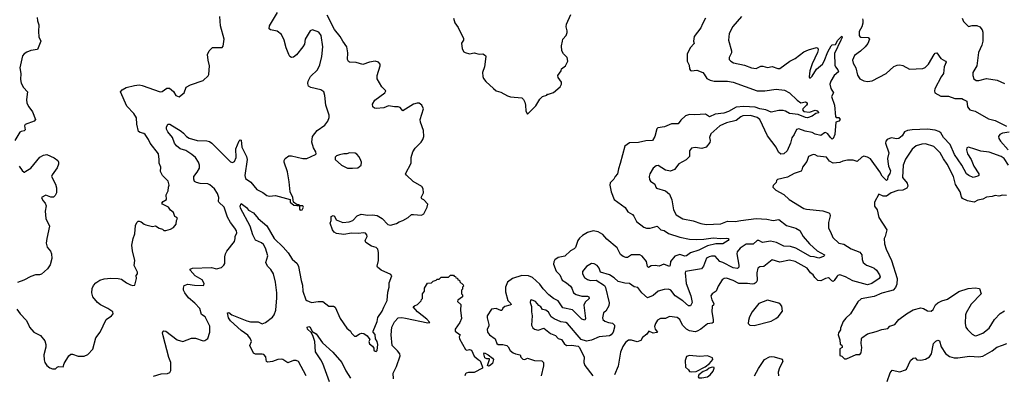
# Model space of a CAD drawing. Extents: x 1921360 to 2014538, y 768294 to 907744.
# Tile 327 of 412: x 1951449 to 1961792, y 873062 to 876780. Entities that reach past the tile are written whole.
import ezdxf

# ---------------------------------------------------------------- set-up
doc = ezdxf.new("R2010")
doc.units = 0

msp = doc.modelspace()

# ---------------------------------------------------------------- linework, layer by layer
at = {"layer": '0CON10XD'}
for points in [[(1951634, 876805), (1951637, 876767), (1951649, 876725), (1951646, 876655), (1951652, 876602), (1951670, 876555), (1951635, 876468), (1951565, 876456), (1951525, 876439), (1951496, 876424), (1951477, 876403), (1951451, 876275), (1951460, 876215), (1951458, 876155), (1951466, 876115), (1951490, 876070), (1951531, 876025), (1951520, 875945), (1951526, 875906), (1951546, 875865), (1951584, 875815), (1951617, 875735), (1951602, 875718), (1951508, 875682), (1951501, 875669), (1951506, 875624), (1951496, 875614), (1951465, 875609), (1951450, 875600), (1951397, 875515)], [(1951420, 873745), (1951454, 873695), (1951519, 873629), (1951542, 873582), (1951553, 873555), (1951598, 873505), (1951667, 873467), (1951713, 873413), (1951724, 873375), (1951724, 873346), (1951704, 873265), (1951707, 873213), (1951714, 873184), (1951734, 873154), (1951765, 873130), (1951795, 873120), (1951825, 873120), (1951843, 873137), (1951858, 873142), (1951905, 873140), (1951918, 873175), (1951966, 873254), (1951985, 873272), (1952005, 873272), (1952065, 873253), (1952125, 873253), (1952165, 873270), (1952217, 873325), (1952250, 873445), (1952296, 873504), (1952358, 873635), (1952415, 873673), (1952430, 873695), (1952428, 873715), (1952375, 873751), (1952299, 873789), (1952266, 873815), (1952219, 873875), (1952208, 873915), (1952210, 873960), (1952225, 873994), (1952249, 874021), (1952292, 874048), (1952335, 874061), (1952408, 874068), (1952485, 874066), (1952518, 874058), (1952570, 874020), (1952615, 874000), (1952637, 873993), (1952660, 873995), (1952677, 874067), (1952674, 874096), (1952686, 874114), (1952687, 874133), (1952651, 874201), (1952660, 874255), (1952634, 874355), (1952629, 874415), (1952640, 874485), (1952659, 874535), (1952667, 874623), (1952680, 874655), (1952693, 874667), (1952705, 874668), (1952725, 874662), (1952756, 874636), (1952775, 874630), (1952845, 874610), (1952875, 874618), (1952913, 874593), (1952950, 874585), (1952965, 874568), (1952985, 874568), (1953035, 874582), (1953065, 874602), (1953092, 874635), (1953097, 874673), (1953108, 874695), (1953100, 874705), (1953078, 874715), (1953065, 874760), (1953034, 874784), (1953012, 874815), (1952950, 874845), (1952941, 874855), (1952955, 874872), (1952992, 874895), (1952988, 874945), (1953010, 874985), (1953014, 875024), (1953019, 875045), (1953008, 875088), (1952950, 875145), (1952927, 875187), (1952931, 875235), (1952913, 875275), (1952916, 875315), (1952906, 875375), (1952821, 875485), (1952803, 875525), (1952766, 875575), (1952755, 875586), (1952715, 875597), (1952699, 875609), (1952680, 875685), (1952675, 875752), (1952648, 875795), (1952573, 875873), (1952508, 876025), (1952524, 876046), (1952569, 876071), (1952655, 876091), (1952705, 876097), (1952735, 876092), (1952925, 876024), (1952945, 876026), (1952995, 876064), (1953024, 876064), (1953066, 876026), (1953090, 875985), (1953125, 875972), (1953145, 875988), (1953178, 876015), (1953197, 876073), (1953245, 876098), (1953376, 876144), (1953429, 876191), (1953437, 876207), (1953443, 876295), (1953428, 876355), (1953422, 876415), (1953438, 876455), (1953475, 876488), (1953575, 876490), (1953587, 876503), (1953596, 876575), (1953560, 876715), (1953550, 876815)], [(1952855, 873042), (1952935, 873066), (1953001, 873069), (1953028, 873082), (1953038, 873102), (1953036, 873184), (1953016, 873236), (1952956, 873465), (1952951, 873495), (1952957, 873513), (1952965, 873518), (1952985, 873513), (1953104, 873424), (1953164, 873404), (1953255, 873441), (1953295, 873440), (1953375, 873413), (1953395, 873416), (1953425, 873438), (1953448, 873502), (1953448, 873565), (1953399, 873665), (1953360, 873690), (1953340, 873750), (1953289, 873809), (1953222, 873865), (1953185, 873915), (1953171, 873945), (1953169, 873965), (1953176, 873994), (1953215, 874008), (1953285, 873996), (1953375, 873994), (1953383, 873997), (1953387, 874013), (1953365, 874052), (1953292, 874095), (1953240, 874155), (1953239, 874165), (1953265, 874176), (1953465, 874181), (1953515, 874169), (1953569, 874181), (1953593, 874205), (1953603, 874225), (1953604, 874294), (1953611, 874325), (1953626, 874354), (1953706, 874454), (1953714, 874485), (1953711, 874505), (1953729, 874545), (1953726, 874565), (1953709, 874595), (1953664, 874654), (1953631, 874711), (1953597, 874815), (1953541, 874865), (1953536, 874875), (1953542, 874915), (1953528, 874958), (1953495, 875006), (1953445, 875050), (1953425, 875058), (1953345, 875061), (1953305, 875073), (1953287, 875085), (1953279, 875109), (1953279, 875135), (1953315, 875182), (1953339, 875225), (1953339, 875255), (1953329, 875285), (1953295, 875335), (1953258, 875368), (1953195, 875408), (1953136, 875426), (1953097, 875457), (1953076, 875485), (1953054, 875545), (1953004, 875605), (1952992, 875632), (1952991, 875655), (1953005, 875684), (1953025, 875686), (1953145, 875612), (1953171, 875591), (1953202, 875555), (1953228, 875538), (1953315, 875512), (1953415, 875511), (1953444, 875504), (1953467, 875487), (1953596, 875356), (1953665, 875289), (1953685, 875282), (1953705, 875293), (1953723, 875335), (1953719, 875425), (1953755, 875510), (1953765, 875520), (1953775, 875518), (1953782, 875445), (1953833, 875345), (1953840, 875315), (1953813, 875145), (1953822, 875115), (1953876, 875075), (1953941, 875001), (1954005, 874968), (1954045, 874938), (1954075, 874931), (1954136, 874936), (1954290, 874895), (1954290, 874865), (1954330, 874835), (1954390, 874830), (1954388, 874795), (1954395, 874783), (1954415, 874788), (1954432, 874815), (1954425, 874828), (1954390, 874830), (1954385, 874840), (1954365, 874840), (1954326, 874866), (1954317, 874915), (1954291, 874975), (1954281, 875081), (1954263, 875185), (1954226, 875285), (1954228, 875305), (1954239, 875325), (1954275, 875351), (1954305, 875354), (1954425, 875326), (1954465, 875323), (1954558, 875365), (1954562, 875375), (1954560, 875395), (1954536, 875435), (1954519, 875495), (1954526, 875555), (1954575, 875617), (1954654, 875676), (1954685, 875715), (1954701, 875755), (1954699, 875779), (1954666, 875885), (1954656, 875985), (1954644, 876024), (1954614, 876044), (1954509, 876069), (1954484, 876084), (1954475, 876110), (1954479, 876135), (1954503, 876185), (1954578, 876255), (1954603, 876307), (1954624, 876395), (1954633, 876495), (1954617, 876615), (1954591, 876651), (1954526, 876674), (1954501, 876665), (1954449, 876575), (1954440, 876525), (1954425, 876495), (1954357, 876413), (1954325, 876388), (1954305, 876384), (1954286, 876395), (1954275, 876417), (1954249, 876485), (1954227, 876567), (1954200, 876625), (1954155, 876661), (1954085, 876674), (1954071, 876685), (1954074, 876715), (1954156, 876855)], [(1954893, 876363), (1954897, 876433), (1954887, 876495), (1954842, 876555), (1954815, 876605), (1954756, 876676), (1954678, 876828)], [(1956008, 876795), (1956019, 876749), (1956055, 876700), (1956112, 876585), (1956111, 876565), (1956089, 876535), (1956098, 876475), (1956115, 876442), (1956130, 876435), (1956175, 876424), (1956222, 876432), (1956275, 876418), (1956315, 876424), (1956341, 876405), (1956346, 876395), (1956331, 876285), (1956310, 876225), (1956314, 876185), (1956321, 876165), (1956345, 876132), (1956425, 876059), (1956456, 876036), (1956502, 876022), (1956573, 875983), (1956605, 875972), (1956725, 875960), (1956740, 875945), (1956754, 875914), (1956764, 875884), (1956765, 875820), (1956785, 875790), (1956872, 875878), (1956914, 875946), (1956942, 875975), (1956985, 875990), (1956995, 876000), (1957005, 875998), (1957055, 876018), (1957128, 876075), (1957142, 876105), (1957142, 876125), (1957107, 876175), (1957103, 876195), (1957136, 876244), (1957142, 876265), (1957184, 876296), (1957208, 876345), (1957199, 876385), (1957162, 876422), (1957146, 876455), (1957142, 876505), (1957150, 876555), (1957154, 876575), (1957190, 876615), (1957201, 876645), (1957201, 876665), (1957190, 876705), (1957194, 876735), (1957238, 876835)], [(1959031, 876815), (1958942, 876708), (1958902, 876635), (1958894, 876565), (1958928, 876455), (1958925, 876432), (1958901, 876385), (1958903, 876363), (1958920, 876345), (1958949, 876329), (1959062, 876305), (1959137, 876277), (1959185, 876268), (1959235, 876292), (1959255, 876294), (1959305, 876279), (1959355, 876288), (1959415, 876269), (1959435, 876269), (1959540, 876345), (1959597, 876373), (1959685, 876443), (1959735, 876466), (1959818, 876488), (1959832, 876482), (1959838, 876465), (1959831, 876435), (1959773, 876317), (1959748, 876245), (1959742, 876182), (1959745, 876170), (1959755, 876170), (1959775, 876189), (1959819, 876261), (1959881, 876315), (1959899, 876345), (1959938, 876442), (1959974, 876506), (1959985, 876517), (1960019, 876521), (1960043, 876565), (1960085, 876608), (1960089, 876595), (1960075, 876565), (1960009, 876425), (1960012, 876305), (1960019, 876285), (1960044, 876255), (1960051, 876235), (1960006, 876195), (1959970, 876135), (1959961, 876105), (1959969, 876059), (1959998, 876015), (1959976, 875975), (1960009, 875885), (1960019, 875765), (1960025, 875754), (1960055, 875754), (1960067, 875735), (1960055, 875715), (1960023, 875705), (1960012, 875578), (1959994, 875536), (1959985, 875528), (1959965, 875546), (1959938, 875585), (1959915, 875597), (1959902, 875595), (1959865, 875566), (1959805, 875580), (1959775, 875597), (1959700, 875610), (1959634, 875636), (1959611, 875629), (1959585, 875576), (1959560, 875540), (1959548, 875485), (1959510, 875405), (1959475, 875373), (1959445, 875369), (1959421, 875391), (1959397, 875445), (1959304, 875564), (1959225, 875733), (1959195, 875756), (1959125, 875775), (1959045, 875772), (1959025, 875763), (1958975, 875723), (1958875, 875700), (1958805, 875668), (1958709, 875585), (1958697, 875545), (1958702, 875515), (1958699, 875491), (1958660, 875445), (1958615, 875428), (1958545, 875441), (1958506, 875434), (1958486, 875405), (1958486, 875344), (1958449, 875311), (1958375, 875269), (1958329, 875211), (1958287, 875193), (1958235, 875201), (1958155, 875251), (1958135, 875249), (1958103, 875225), (1958070, 875165), (1958061, 875135), (1958064, 875105), (1958075, 875086), (1958122, 875055), (1958131, 875025), (1958140, 875015), (1958232, 874985), (1958275, 874952), (1958301, 874891), (1958319, 874785), (1958346, 874735), (1958415, 874691), (1958525, 874671), (1958605, 874642), (1958662, 874632), (1958815, 874641), (1958885, 874668), (1958965, 874663), (1959026, 874674), (1959185, 874695), (1959297, 874687), (1959365, 874675), (1959425, 874684), (1959505, 874622), (1959603, 874593), (1959645, 874571), (1959678, 874508), (1959745, 874428), (1959826, 874355), (1959902, 874315), (1959901, 874305), (1959892, 874298), (1959845, 874280), (1959794, 874294), (1959755, 874298), (1959603, 874383), (1959545, 874401), (1959475, 874404), (1959398, 874445), (1959335, 874458), (1959252, 874442), (1959215, 874463), (1959195, 874464), (1959155, 874427), (1959081, 874425), (1959016, 874385), (1958986, 874345), (1958981, 874325), (1959003, 874205), (1959002, 874185), (1958989, 874171), (1958945, 874178), (1958835, 874235), (1958804, 874245), (1958755, 874300), (1958715, 874301), (1958691, 874295), (1958665, 874278), (1958632, 874195), (1958611, 874169), (1958445, 874138), (1958439, 874125), (1958450, 874015), (1958499, 873885), (1958512, 873815), (1958495, 873780), (1958475, 873778), (1958415, 873832), (1958336, 873886), (1958290, 873945), (1958265, 873953), (1958218, 873952), (1958155, 873934), (1958102, 873888), (1958045, 873864), (1957985, 873915), (1957943, 873973), (1957905, 873977), (1957855, 874014), (1957805, 874018), (1957735, 874034), (1957695, 874074), (1957645, 874104), (1957551, 874131), (1957536, 874176), (1957515, 874204), (1957485, 874220), (1957455, 874224), (1957405, 874192), (1957362, 874138), (1957360, 874115), (1957384, 874075), (1957414, 874054), (1957446, 874046), (1957505, 874048), (1957591, 873991), (1957602, 873972), (1957642, 873812), (1957639, 873781), (1957607, 873725), (1957583, 873705), (1957570, 873655), (1957576, 873635), (1957595, 873618), (1957633, 873603), (1957677, 873597), (1957697, 873577), (1957697, 873555), (1957682, 873505), (1957663, 873475), (1957646, 873464), (1957537, 873453), (1957455, 873418), (1957405, 873409), (1957347, 873427), (1957204, 873595), (1957185, 873606), (1957135, 873611), (1957062, 873642), (1957033, 873663), (1957004, 873714), (1956975, 873733), (1956942, 873742), (1956925, 873770), (1956904, 873784), (1956866, 873825), (1956825, 873842), (1956815, 873840), (1956811, 873815), (1956824, 873774), (1956824, 873715), (1956834, 873675), (1956827, 873575), (1956840, 873550), (1956856, 873536)], [(1958655, 876798), (1958623, 876737)], [(1960301, 876791), (1960307, 876775), (1960306, 876745), (1960295, 876706), (1960269, 876655), (1960266, 876616), (1960273, 876603), (1960285, 876598), (1960363, 876593), (1960377, 876575), (1960358, 876532), (1960329, 876495), (1960280, 876450), (1960218, 876405), (1960199, 876355), (1960204, 876325), (1960231, 876275), (1960249, 876199), (1960275, 876160), (1960315, 876140), (1960355, 876132), (1960405, 876138), (1960551, 876215), (1960631, 876289), (1960668, 876305), (1960695, 876307), (1960725, 876300), (1960795, 876261), (1960935, 876267), (1960960, 876280), (1960995, 876313), (1961055, 876416), (1961065, 876428), (1961085, 876433), (1961124, 876374), (1961173, 876345), (1961180, 876335), (1961159, 876285), (1961155, 876215), (1961129, 876181), (1961061, 876055), (1961058, 876035), (1961064, 876015), (1961125, 875978), (1961205, 875977), (1961274, 875954), (1961345, 875955), (1961365, 875945)], [(1961348, 876795), (1961365, 876760), (1961415, 876710), (1961455, 876718), (1961505, 876718), (1961534, 876704), (1961559, 876675), (1961568, 876648), (1961565, 876555), (1961557, 876513), (1961522, 876435), (1961504, 876296), (1961462, 876225), (1961462, 876195), (1961472, 876162), (1961496, 876144), (1961525, 876143), (1961605, 876164), (1961716, 876146), (1961793, 876113)], [(1958623, 876737), (1958604, 876695), (1958533, 876605), (1958528, 876555), (1958535, 876530), (1958494, 876485), (1958462, 876418), (1958462, 876345), (1958482, 876305), (1958484, 876265), (1958495, 876249), (1958505, 876244), (1958561, 876251), (1958624, 876225), (1958640, 876210), (1958666, 876165), (1958703, 876145), (1958745, 876136), (1958885, 876135), (1958944, 876124), (1959195, 876036), (1959275, 876034), (1959395, 876052), (1959485, 876041), (1959535, 876014), (1959615, 875936), (1959655, 875908), (1959705, 875918), (1959720, 875910), (1959722, 875895), (1959716, 875884), (1959677, 875845), (1959673, 875835), (1959685, 875817), (1959745, 875811), (1959805, 875831), (1959826, 875825), (1959843, 875805), (1959813, 875797), (1959775, 875769), (1959725, 875750), (1959705, 875753), (1959626, 875786), (1959535, 875796), (1959495, 875820), (1959469, 875829), (1959425, 875829), (1959345, 875812), (1959286, 875836), (1959225, 875847), (1959175, 875864), (1959055, 875870), (1958975, 875862), (1958895, 875816), (1958845, 875800), (1958755, 875791), (1958695, 875763), (1958655, 875790), (1958542, 875782), (1958485, 875785), (1958445, 875771), (1958395, 875728), (1958365, 875690), (1958295, 875689), (1958222, 875658), (1958154, 875646), (1958142, 875635), (1958120, 875555), (1958095, 875514), (1958025, 875511), (1957948, 875492), (1957855, 875490), (1957805, 875453), (1957758, 875272), (1957738, 875215), (1957729, 875165), (1957704, 875136), (1957692, 875108), (1957652, 875068), (1957647, 875045), (1957664, 874975), (1957694, 874894), (1957811, 874811), (1957838, 874765), (1957885, 874739), (1957901, 874721), (1957930, 874665), (1958005, 874606), (1958035, 874594), (1958073, 874593), (1958145, 874614), (1958185, 874577), (1958218, 874568), (1958265, 874539), (1958385, 874499), (1958485, 874480), (1958556, 874476), (1958635, 874478), (1958735, 874493), (1958815, 874487), (1958875, 874490), (1958890, 874485), (1958897, 874475), (1958891, 874465), (1958835, 874431), (1958762, 874428), (1958675, 874409), (1958585, 874364), (1958495, 874336), (1958455, 874303), (1958435, 874302), (1958383, 874317), (1958331, 874299), (1958287, 874245), (1958284, 874205), (1958275, 874192), (1958215, 874216), (1958165, 874196), (1958125, 874202), (1958081, 874199), (1958055, 874182), (1958045, 874193), (1958034, 874244), (1957989, 874299), (1957965, 874313), (1957935, 874315), (1957875, 874313), (1957835, 874287), (1957815, 874286), (1957787, 874297), (1957759, 874319), (1957727, 874387), (1957618, 874478), (1957575, 874527), (1957525, 874557), (1957474, 874566), (1957415, 874550), (1957362, 874518), (1957330, 874490), (1957312, 874465), (1957287, 874393), (1957275, 874376), (1957234, 874356), (1957175, 874302), (1957105, 874285), (1957069, 874261), (1957059, 874241), (1957057, 874215), (1957084, 874144), (1957123, 874103), (1957149, 874049), (1957195, 874021), (1957234, 873984), (1957248, 873965), (1957267, 873917), (1957295, 873900), (1957355, 873881), (1957415, 873882), (1957428, 873875), (1957432, 873855), (1957391, 873819), (1957374, 873785), (1957394, 873646), (1957385, 873629), (1957355, 873641), (1957257, 873737), (1957155, 873757), (1957105, 873833), (1957055, 873855), (1957006, 873895), (1956947, 873957), (1956912, 874005), (1956835, 874077), (1956795, 874095), (1956725, 874097), (1956625, 874066), (1956573, 874027), (1956551, 873975), (1956551, 873925), (1956576, 873835), (1956608, 873805), (1956611, 873795), (1956599, 873785), (1956545, 873773), (1956526, 873755), (1956515, 873732), (1956505, 873729), (1956455, 873750), (1956405, 873744), (1956359, 873675), (1956359, 873655), (1956379, 873585), (1956378, 873565), (1956361, 873535), (1956362, 873505), (1956383, 873475), (1956444, 873434), (1956462, 873385), (1956475, 873373), (1956525, 873375), (1956566, 873365), (1956581, 873351), (1956602, 873312), (1956634, 873285), (1956658, 873275), (1956707, 873267), (1956715, 873241), (1956735, 873220), (1956755, 873218), (1956785, 873229), (1956858, 873205), (1956935, 873204), (1956952, 873185), (1956951, 873149), (1956928, 873045)], [(1954460, 873045), (1954378, 873195), (1954355, 873207), (1954326, 873206), (1954265, 873183), (1954215, 873217), (1954195, 873221), (1954162, 873218), (1954105, 873194), (1954055, 873190), (1954041, 873195), (1954038, 873215), (1954036, 873245), (1954015, 873268), (1953995, 873274), (1953925, 873271), (1953905, 873283), (1953867, 873365), (1953886, 873405), (1953873, 873435), (1953845, 873471), (1953775, 873520), (1953665, 873622), (1953644, 873655), (1953632, 873705), (1953645, 873708), (1953678, 873685), (1953835, 873621), (1953875, 873613), (1953955, 873613), (1953995, 873592), (1954030, 873605), (1954105, 873659), (1954124, 873686), (1954139, 873735), (1954152, 873865), (1954151, 873915), (1954137, 874027), (1954117, 874115), (1954089, 874159), (1954054, 874194), (1954036, 874235), (1954055, 874305), (1954032, 874385), (1954011, 874421), (1953991, 874441), (1953928, 874468), (1953900, 874525), (1953869, 874615), (1953769, 874805), (1953766, 874824), (1953775, 874852), (1953831, 874811), (1953852, 874782), (1953905, 874754), (1953955, 874696), (1954045, 874618), (1954124, 874484), (1954217, 874395), (1954270, 874335), (1954310, 874270), (1954365, 874225), (1954379, 874191), (1954406, 874045), (1954421, 873995), (1954423, 873935), (1954455, 873844), (1954465, 873834), (1954515, 873816), (1954586, 873826), (1954635, 873826), (1954695, 873776), (1954745, 873776), (1954762, 873765), (1954815, 873648), (1954886, 873546), (1954923, 873515), (1954935, 873492), (1954965, 873462), (1954985, 873462), (1955020, 873485), (1955045, 873493), (1955065, 873490), (1955100, 873465), (1955127, 873427), (1955118, 873405), (1955125, 873380), (1955155, 873358), (1955168, 873335), (1955170, 873315), (1955183, 873303), (1955195, 873302), (1955205, 873310), (1955211, 873375), (1955204, 873405), (1955187, 873435), (1955185, 873480), (1955162, 873505), (1955162, 873515), (1955206, 873615), (1955213, 873657), (1955258, 873725), (1955274, 873766), (1955309, 873835), (1955318, 873922), (1955332, 873975), (1955331, 874019), (1955360, 874095), (1955348, 874108), (1955245, 874152), (1955209, 874185), (1955206, 874196), (1955219, 874255), (1955219, 874339), (1955213, 874373), (1955195, 874391), (1955146, 874406), (1955084, 874445), (1955078, 874465), (1955099, 874505), (1955096, 874525), (1955081, 874541), (1955065, 874546), (1955005, 874539), (1954935, 874543), (1954855, 874526), (1954777, 874537), (1954752, 874552), (1954736, 874575), (1954710, 874645), (1954722, 874675), (1954720, 874715), (1954743, 874727), (1954755, 874720), (1954775, 874682), (1954845, 874652), (1954909, 874661), (1954948, 874675), (1954995, 874724), (1955035, 874742), (1955105, 874729), (1955155, 874734), (1955205, 874727), (1955256, 874696), (1955315, 874632), (1955346, 874624), (1955408, 874642), (1955435, 874661), (1955475, 874676), (1955530, 874705), (1955565, 874736), (1955585, 874739), (1955670, 874730), (1955696, 874745), (1955730, 874815), (1955736, 874845), (1955695, 874892), (1955675, 874900), (1955666, 874915), (1955692, 874965), (1955689, 875005), (1955672, 875032), (1955584, 875084), (1955511, 875151), (1955503, 875165), (1955562, 875275), (1955562, 875335), (1955578, 875395), (1955605, 875434), (1955665, 875495), (1955684, 875525), (1955694, 875556), (1955690, 875620), (1955660, 875705), (1955656, 875735), (1955691, 875845), (1955674, 875885), (1955645, 875904), (1955625, 875906), (1955585, 875894), (1955475, 875824), (1955445, 875859), (1955425, 875868), (1955385, 875865), (1955325, 875876), (1955275, 875857), (1955195, 875850), (1955175, 875854), (1955158, 875868), (1955156, 875895), (1955179, 875935), (1955284, 876015), (1955296, 876035), (1955252, 876075), (1955205, 876160), (1955204, 876195), (1955236, 876296), (1955237, 876315), (1955218, 876335), (1955185, 876346), (1955125, 876334), (1955055, 876310), (1954985, 876330), (1954914, 876334), (1954903, 876343), (1954893, 876363)], [(1961365, 875945), (1961397, 875925), (1961404, 875865), (1961429, 875835), (1961485, 875820), (1961625, 875742), (1961695, 875724), (1961815, 875663)], [(1961835, 875256), (1961791, 875325), (1961760, 875345), (1961635, 875390), (1961545, 875400), (1961482, 875422), (1961415, 875443), (1961400, 875435), (1961394, 875415), (1961405, 875373), (1961445, 875315), (1961473, 875243), (1961524, 875165), (1961524, 875146), (1961515, 875139), (1961465, 875124), (1961420, 875145), (1961396, 875165), (1961345, 875255), (1961269, 875365), (1961223, 875473), (1961155, 875545), (1961126, 875595), (1961105, 875608), (1961065, 875622), (1960985, 875634), (1960825, 875625), (1960775, 875617), (1960745, 875605), (1960718, 875562), (1960685, 875535), (1960665, 875532), (1960605, 875541), (1960561, 875525), (1960547, 875505), (1960544, 875485), (1960578, 875385), (1960566, 875325), (1960568, 875295), (1960577, 875245), (1960597, 875195), (1960591, 875169), (1960568, 875135), (1960565, 875103), (1960556, 875094), (1960508, 875138), (1960486, 875185), (1960385, 875321), (1960355, 875340), (1960318, 875348), (1960295, 875338), (1960245, 875292), (1960205, 875308), (1960145, 875308), (1960095, 875297), (1960065, 875282), (1959995, 875275), (1959957, 875297), (1959925, 875340), (1959830, 875350), (1959805, 875364), (1959785, 875367), (1959734, 875345), (1959717, 875295), (1959674, 875235), (1959667, 875205), (1959658, 875192), (1959585, 875169), (1959515, 875128), (1959410, 875105), (1959400, 875095), (1959397, 875073), (1959365, 875040), (1959360, 875025), (1959392, 874992), (1959475, 874946), (1959532, 874895), (1959685, 874801), (1959715, 874792), (1959885, 874776), (1959949, 874755), (1959958, 874745), (1959962, 874725), (1959947, 874655), (1959944, 874594), (1959967, 874557), (1959992, 874495), (1960055, 874438), (1960105, 874426), (1960185, 874378), (1960273, 874343), (1960294, 874315), (1960298, 874265), (1960309, 874235), (1960346, 874205), (1960395, 874187), (1960425, 874175), (1960450, 874155), (1960481, 874105), (1960488, 874082), (1960479, 874065), (1960402, 874015), (1960355, 874000), (1960200, 874040), (1960125, 874083), (1960065, 874104), (1960045, 874099), (1960035, 874091), (1960006, 874044), (1959995, 874036), (1959980, 874040), (1959957, 874067), (1959945, 874073), (1959915, 874066), (1959865, 874042), (1959835, 874044), (1959802, 874075), (1959783, 874103), (1959756, 874125), (1959723, 874175), (1959595, 874245), (1959535, 874259), (1959435, 874239), (1959355, 874262), (1959265, 874191), (1959225, 874188), (1959203, 874173), (1959194, 874126), (1959196, 874045), (1959184, 874025), (1959165, 874009), (1959145, 874006), (1959095, 874013), (1959005, 874014), (1958945, 874046), (1958875, 874068), (1958848, 874065), (1958829, 874051), (1958786, 873984), (1958764, 873935), (1958723, 873905), (1958709, 873885), (1958721, 873841), (1958741, 873805), (1958736, 873785), (1958724, 873775), (1958719, 873715), (1958735, 873635), (1958734, 873606), (1958724, 873596), (1958675, 873589), (1958606, 873535), (1958567, 873513), (1958545, 873508), (1958485, 873518), (1958453, 873533), (1958412, 873575), (1958385, 873636), (1958355, 873656), (1958275, 873666), (1958235, 873646), (1958180, 873645), (1958150, 873630), (1958127, 873593), (1958117, 873563), (1958123, 873535), (1958149, 873505), (1958141, 873499), (1958105, 873492), (1958057, 873513), (1958038, 873482), (1957993, 873447), (1957974, 873416), (1957935, 873401), (1957875, 873419), (1957845, 873418), (1957813, 873395), (1957786, 873354), (1957759, 873295), (1957736, 873145), (1957699, 873055)], [(1961845, 875601), (1961775, 875589), (1961746, 875575), (1961733, 875555), (1961735, 875535), (1961751, 875505), (1961834, 875415)], [(1961815, 874936), (1961775, 874941), (1961735, 874930), (1961695, 874936), (1961664, 874926), (1961605, 874919), (1961565, 874898), (1961515, 874886), (1961475, 874868), (1961405, 874880), (1961354, 874905), (1961341, 874921), (1961330, 874975), (1961281, 875051), (1961257, 875135), (1961191, 875265), (1961152, 875322), (1961118, 875385), (1961051, 875451), (1960965, 875477), (1960925, 875474), (1960865, 875459), (1960825, 875423), (1960755, 875316), (1960730, 875255), (1960724, 875125), (1960771, 875065), (1960778, 875035), (1960768, 875015), (1960726, 874994), (1960675, 874988), (1960605, 874966), (1960555, 874931), (1960520, 874930), (1960475, 874950), (1960428, 874865), (1960430, 874825), (1960456, 874785), (1960473, 874705), (1960557, 874575), (1960542, 874508), (1960529, 874485), (1960535, 874430), (1960553, 874373), (1960608, 874255), (1960668, 874065), (1960663, 874007), (1960649, 873971), (1960625, 873945), (1960588, 873932), (1960505, 873912), (1960424, 873876), (1960288, 873852), (1960255, 873822), (1960176, 873694), (1960129, 873651), (1960100, 873615), (1960070, 873545), (1960072, 873528), (1960052, 873495), (1960047, 873475), (1960063, 873423), (1960068, 873378), (1960086, 873366), (1960090, 873355), (1960088, 873342), (1960063, 873327), (1960065, 873260), (1960085, 873250), (1960113, 873223), (1960135, 873222), (1960235, 873270), (1960275, 873270), (1960288, 873285), (1960296, 873344), (1960290, 873385), (1960291, 873435), (1960297, 873445), (1960355, 873486), (1960445, 873509), (1960505, 873531), (1960568, 873542), (1960590, 873565), (1960642, 873585), (1960684, 873636), (1960764, 873696), (1960834, 873736), (1960915, 873760), (1960945, 873751), (1960985, 873728), (1961025, 873722), (1961045, 873741), (1961071, 873789), (1961095, 873811), (1961135, 873832), (1961195, 873849), (1961315, 873931), (1961412, 873962), (1961485, 873970), (1961530, 873960), (1961548, 873905), (1961445, 873796), (1961392, 873705), (1961386, 873685), (1961381, 873595), (1961389, 873555), (1961405, 873530), (1961455, 873482), (1961485, 873466), (1961505, 873468), (1961565, 873493), (1961635, 873544), (1961690, 873635), (1961748, 873698), (1961795, 873728)], [(1951442, 875245), (1951475, 875200), (1951495, 875180), (1951505, 875180), (1951515, 875192), (1951565, 875224), (1951661, 875339), (1951700, 875360), (1951735, 875366), (1951813, 875333), (1951849, 875305), (1951858, 875285), (1951858, 875265), (1951843, 875227), (1951789, 875155), (1951782, 875135), (1951825, 875055), (1951837, 875017), (1951835, 874965), (1951823, 874937), (1951805, 874919), (1951775, 874918), (1951725, 874941), (1951680, 874915), (1951694, 874884), (1951717, 874857), (1951728, 874828), (1951718, 874772), (1951724, 874695), (1951761, 874615), (1951733, 874485), (1951729, 874435), (1951739, 874395), (1951773, 874353), (1951784, 874324), (1951787, 874275), (1951770, 874210), (1951741, 874169), (1951678, 874112), (1951656, 874104), (1951615, 874103), (1951565, 874088), (1951492, 874048), (1951427, 874023)], [(1954945, 875222), (1955002, 875228), (1955037, 875255), (1955040, 875285), (1955033, 875305), (1955015, 875342), (1954991, 875371), (1954975, 875380), (1954915, 875383), (1954885, 875372), (1954855, 875372), (1954808, 875362), (1954778, 875352), (1954762, 875338), (1954764, 875314), (1954830, 875255), (1954893, 875223), (1954945, 875222)], [(1955377, 873013), (1955371, 873075), (1955408, 873142), (1955445, 873255), (1955441, 873275), (1955419, 873309), (1955361, 873365), (1955353, 873475), (1955359, 873555), (1955385, 873613), (1955425, 873652), (1955464, 873656), (1955501, 873649), (1955735, 873600), (1955757, 873603), (1955725, 873639), (1955628, 873715), (1955582, 873768), (1955595, 873780), (1955628, 873792), (1955668, 873832), (1955670, 873845), (1955680, 873855), (1955680, 873905), (1955700, 873935), (1955700, 873965), (1955732, 874018), (1955775, 874020), (1955792, 874038), (1955825, 874050), (1955835, 874060), (1955855, 874060), (1955875, 874080), (1955955, 874080), (1955975, 874100), (1956005, 874100), (1956015, 874090), (1956028, 874088), (1956032, 874072), (1956048, 874068), (1956052, 874052), (1956068, 874048), (1956072, 874032), (1956108, 873998), (1956110, 873985), (1956100, 873975), (1956100, 873955), (1956090, 873945), (1956090, 873905), (1956100, 873895), (1956100, 873875), (1956051, 873839), (1956047, 873825), (1956082, 873795), (1956080, 873735), (1956092, 873645), (1956074, 873605), (1956025, 873535), (1956024, 873515), (1956078, 873475), (1956067, 873455), (1956069, 873435), (1956133, 873323), (1956145, 873313), (1956175, 873323), (1956195, 873313), (1956225, 873250), (1956266, 873216), (1956285, 873201), (1956295, 873184), (1956312, 873135), (1956310, 873125), (1956225, 873079), (1956165, 873081), (1956141, 873075), (1956131, 873065), (1956124, 873045)], [(1959165, 873574), (1959345, 873617), (1959392, 873645), (1959416, 873664), (1959462, 873725), (1959456, 873775), (1959443, 873795), (1959425, 873809), (1959305, 873840), (1959215, 873804), (1959144, 873716), (1959117, 873665), (1959104, 873626), (1959102, 873595), (1959120, 873575), (1959165, 873574)], [(1954705, 872984), (1954633, 873173), (1954613, 873213), (1954556, 873296), (1954548, 873405), (1954528, 873468), (1954511, 873501), (1954471, 873535), (1954470, 873555), (1954485, 873564), (1954502, 873555), (1954522, 873512), (1954564, 873485), (1954631, 873391), (1954737, 873295), (1954832, 873185), (1954875, 873096), (1954925, 873022)], [(1956856, 873536), (1956895, 873526), (1956955, 873545), (1957025, 873489), (1957078, 873468), (1957106, 873436), (1957140, 873425), (1957168, 873385), (1957192, 873365), (1957245, 873368), (1957316, 873356), (1957328, 873345), (1957379, 873245), (1957377, 873185), (1957387, 873155), (1957471, 873045)], [(1960563, 872987), (1960595, 873077), (1960615, 873103), (1960695, 873088), (1960755, 873107), (1960766, 873115), (1960806, 873205), (1960835, 873231), (1960855, 873233), (1960875, 873213), (1960915, 873211), (1960965, 873221), (1961007, 873245), (1961028, 873275), (1961050, 873385), (1961072, 873408), (1961095, 873421), (1961112, 873412), (1961129, 873349), (1961175, 873281), (1961215, 873249), (1961265, 873234), (1961305, 873233), (1961428, 873252), (1961525, 873246), (1961565, 873250), (1961665, 873308), (1961715, 873346), (1961775, 873366), (1961819, 873385)], [(1956375, 873148), (1956363, 873155), (1956385, 873215), (1956383, 873223), (1956355, 873222), (1956335, 873235), (1956324, 873275), (1956333, 873287), (1956372, 873265), (1956415, 873231), (1956425, 873215), (1956417, 873173), (1956385, 873151), (1956375, 873148)], [(1958506, 873086), (1958555, 873091), (1958650, 873140), (1958697, 873173), (1958731, 873215), (1958728, 873235), (1958674, 873254), (1958595, 873248), (1958485, 873258), (1958455, 873248), (1958440, 873205), (1958443, 873135), (1958475, 873108), (1958485, 873090), (1958506, 873086)], [(1959167, 873045), (1959209, 873121), (1959274, 873215), (1959325, 873244), (1959345, 873249), (1959375, 873246), (1959460, 873220), (1959466, 873195), (1959430, 873130), (1959417, 873085), (1959421, 873045)], [(1958615, 873024), (1958674, 873036), (1958703, 873055), (1958734, 873095), (1958746, 873125), (1958743, 873133), (1958725, 873136), (1958693, 873127), (1958666, 873104), (1958630, 873090), (1958585, 873057), (1958577, 873035), (1958582, 873025), (1958615, 873024)]]:
    msp.add_lwpolyline(points, dxfattribs=at)

doc.saveas('drawing.dxf')
